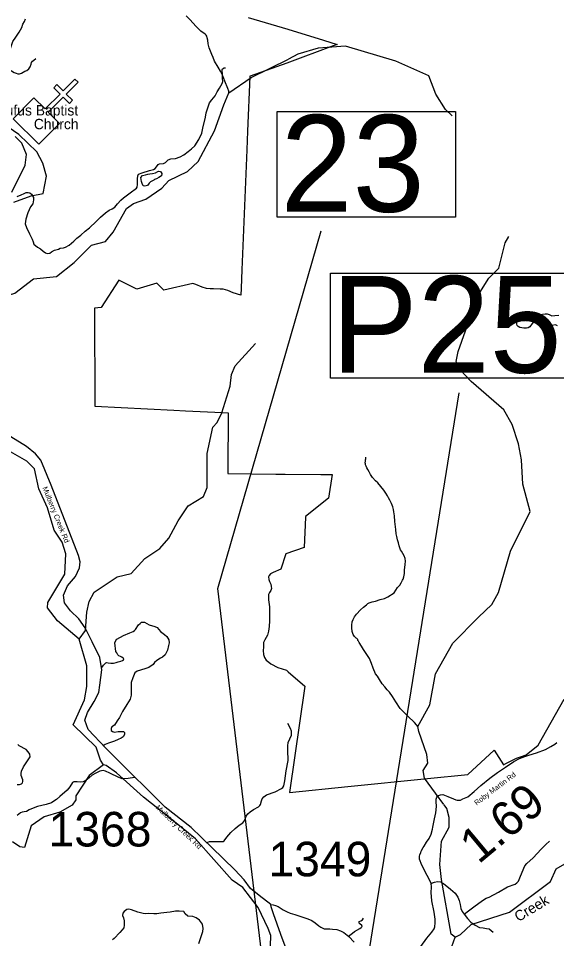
# Model space of a CAD drawing. Extents: x 1159738 to 1321356, y 736314 to 882035.
# Drawn here: x 1219753 to 1227532, y 815102 to 828411 of the extents above; entities that cross this region are included whole.
import ezdxf

# ---------------------------------------------------------------- set-up
doc = ezdxf.new("R2010")
doc.units = 0
for name, color, linetype in [('Exist Boundary Land Use Forest National US Forest Service', 7, 'Continuous'), ('Exist Cultural Church CELL', 7, 'Continuous'), ('Exist Cultural Church Label', 7, 'Continuous'), ('Exist Hydrographic Creek Single Shore', 7, 'Continuous'), ('Exist Hydrographic Creek Single Shore Label', 7, 'Continuous'), ('Exist Hydrographic Misc Water Feature', 7, 'Continuous'), ('Exist Hydrographic Pond Under 1500 Sq Ft', 7, 'Continuous'), ('Exist Road Non-System Type 51', 7, 'Continuous'), ('Exist Road Secondary Mileage Hundredths English Label', 7, 'Continuous'), ('Exist Road Secondary Structure Pipe Number Label', 7, 'Continuous'), ('Exist Road Secondary Structure Standard Bridge Number Label', 7, 'Continuous'), ('Exist Road Secondary Type 51 Attributed', 7, 'Continuous'), ('Exist Road Secondary Type 51 Label', 7, 'Continuous'), ('Exist Road Secondary Type 51 Number Label', 7, 'Continuous')]:
    doc.layers.add(name, color=color, linetype=linetype)

msp = doc.modelspace()

# ---------------------------------------------------------------- linework, layer by layer
at = {"layer": 'Exist Boundary Land Use Forest National US Forest Service'}
for points in [[(1223076, 828425), (1223645, 828257), (1224163, 828096), (1224358, 828035), (1224304, 828015), (1223632, 827763), (1223104, 827576), (1223100, 827574), (1223100, 827572), (1223065, 826782), (1223053, 826511), (1222983, 824774), (1222972, 824511), (1222968, 824407), (1222857, 824440), (1222778, 824476), (1222714, 824494), (1222668, 824497), (1222574, 824499), (1222526, 824501), (1222471, 824504), (1222407, 824526), (1222318, 824560), (1222274, 824578), (1221856, 824479), (1221756, 824582), (1221466, 824497), (1221205, 824624), (1220949, 824229), (1220852, 824220), (1220856, 822801), (1221999, 822744), (1222169, 822736)], [(1222169, 822736), (1222699, 822709), (1222786, 822705), (1222782, 821861), (1222782, 821827), (1223474, 821820), (1223610, 821819), (1224124, 821814), (1224289, 821813), (1224237, 821470), (1223904, 821207), (1223904, 821198), (1223882, 820757), (1223620, 820666), (1223548, 820446), (1223437, 820398), (1223395, 820376), (1223379, 820354), (1223370, 820332), (1223373, 820296), (1223384, 820268), (1223401, 820227), (1223408, 820193), (1223411, 820163), (1223401, 820135), (1223382, 820108), (1223369, 820078), (1223369, 820002), (1223380, 819902), (1223383, 819798), (1223381, 819696), (1223376, 819614), (1223367, 819550), (1223353, 819492), (1223336, 819457), (1223315, 819423), (1223298, 819386), (1223294, 819316), (1223293, 819270), (1223298, 819212), (1223308, 819166), (1223335, 819129), (1223375, 819098), (1223402, 819076), (1223503, 819024), (1223626, 818983), (1223652, 818961), (1223892, 818752), (1223671, 817217), (1224516, 817302), (1225665, 817418), (1226250, 817477), (1226631, 817825), (1226765, 817615), (1226798, 817635), (1226894, 817684), (1226952, 817713), (1227027, 817735), (1227094, 817759), (1227265, 817899), (1227640, 818567)]]:
    msp.add_lwpolyline(points, dxfattribs=at)
at = {"layer": 'Exist Cultural Church CELL'}
msp.add_lwpolyline([(1219978, 827263), (1220139, 827102), (1220355, 827317), (1220264, 827408), (1220310, 827453), (1220400, 827362), (1220570, 827532), (1220615, 827487), (1220445, 827317), (1220536, 827227), (1220491, 827181), (1220400, 827272), (1220185, 827057), (1220348, 826893), (1220046, 826592), (1219677, 826961)], close=True, dxfattribs=at)
at = {"layer": 'Exist Hydrographic Creek Single Shore'}
for points in [[(1219498, 824372), (1219703, 824437), (1219969, 824646), (1220305, 824680), (1220560, 824881), (1220809, 825133), (1221010, 825184), (1221122, 825317), (1221315, 825661), (1221417, 825734), (1221594, 825796), (1221824, 825956), (1221927, 826069), (1222197, 826195), (1222351, 826343), (1222588, 826787), (1222723, 827159), (1222795, 827337), (1223118, 827555), (1223658, 827823)], [(1219687, 825751), (1219939, 825844), (1220112, 825879), (1220160, 826127), (1220107, 826318), (1220020, 826481), (1219757, 826734), (1219607, 826839)], [(1225784, 817206), (1225624, 817424), (1225602, 817532), (1225672, 817639), (1225658, 817764), (1225543, 818095), (1225525, 818169), (1225702, 818482), (1225780, 818931), (1226033, 819375), (1226402, 819749), (1226598, 819935), (1226694, 820107), (1226868, 820704), (1227150, 821280), (1227043, 821676), (1227027, 822024), (1226983, 822258), (1226890, 822536), (1226771, 822748), (1226298, 823161), (1226144, 823325), (1226080, 823451), (1226109, 823592), (1226397, 824410), (1226553, 824656), (1226699, 824801), (1226791, 825167), (1226844, 825258)], [(1220630, 819434), (1220725, 819557), (1220740, 819823), (1220778, 819979), (1220848, 820113), (1221179, 820336), (1221381, 820381), (1221579, 820600), (1221799, 820744), (1221928, 820892), (1222060, 821145), (1222208, 821359), (1222428, 821496), (1222482, 821626), (1222479, 822118), (1222564, 822501), (1222624, 822565), (1222695, 822705), (1222814, 823093), (1222835, 823260), (1222888, 823384), (1223180, 823710)], [(1220630, 819434), (1220320, 819700), (1220175, 819887), (1220177, 819962), (1220422, 820374), (1220438, 820666), (1220384, 820834), (1220272, 821010), (1220172, 821331), (1220046, 821609), (1219987, 821896), (1219874, 822007), (1219504, 822217), (1219494, 822254)], [(1220981, 817615), (1220941, 817682), (1220875, 817871), (1220546, 818192), (1220706, 818556), (1220744, 818746), (1220744, 819048), (1220630, 819434)], [(1220981, 817615), (1220777, 817462), (1220585, 817167), (1220583, 817108), (1220531, 817033), (1220354, 816932), (1220126, 816861), (1219939, 816733), (1219839, 816420), (1219773, 816431), (1219666, 816499)], [(1223379, 814245), (1223277, 814373), (1223234, 814538), (1223255, 814760), (1223361, 814889), (1223396, 814995), (1223403, 815145), (1223361, 815248), (1223218, 815553), (1222998, 815841), (1222843, 815949), (1222313, 816543), (1221908, 816873), (1221560, 817148), (1221169, 817497), (1221022, 817605), (1220981, 817615)], [(1225904, 817043), (1225784, 817206)], [(1226065, 815120), (1226008, 815164), (1225870, 815958), (1225842, 816175), (1225868, 816510), (1225981, 816714), (1225977, 816855), (1225947, 816984), (1225908, 817037)], [(1226065, 815120), (1226141, 815161), (1226295, 815306), (1226850, 815482), (1227445, 815926), (1227525, 816109), (1227788, 816261), (1228052, 816502), (1228254, 816580), (1229228, 816833), (1229389, 816935)], [(1223413, 812830), (1223985, 813038), (1224241, 813223), (1224664, 813487), (1224810, 813659), (1225030, 814114), (1225175, 814242), (1225328, 814331), (1225524, 814501), (1225696, 814694), (1226020, 814987), (1226065, 815120)]]:
    msp.add_lwpolyline(points, dxfattribs=at)
at = {"layer": 'Exist Hydrographic Misc Water Feature'}
for points in [[(1222795, 827337), (1222793, 827361), (1222778, 827398), (1222739, 827501), (1222707, 827580), (1222675, 827647), (1222638, 827708), (1222585, 827793), (1222566, 827846), (1222547, 827888), (1222531, 827939), (1222512, 827987), (1222497, 828044), (1222489, 828098), (1222482, 828132), (1222476, 828152), (1222467, 828169), (1222453, 828183), (1222392, 828229), (1222320, 828293), (1222231, 828393), (1222176, 828447)], [(1226022, 827004), (1225924, 827092), (1225788, 827317), (1225686, 827579), (1225208, 827792), (1224480, 828010), (1224087, 827979), (1223793, 827896), (1223658, 827823)], [(1225525, 818169), (1225509, 818192), (1225480, 818226), (1225382, 818317), (1225269, 818428), (1225210, 818526), (1225160, 818603), (1225117, 818664), (1225084, 818699), (1225051, 818742), (1225010, 818787), (1224970, 818848), (1224943, 818895), (1224916, 818933), (1224880, 819014), (1224858, 819081), (1224828, 819154), (1224781, 819223), (1224743, 819282), (1224714, 819333), (1224680, 819386), (1224668, 819404), (1224664, 819410), (1224660, 819414), (1224657, 819426), (1224647, 819441), (1224635, 819449), (1224610, 819472), (1224594, 819498), (1224578, 819545), (1224573, 819595), (1224572, 819637), (1224577, 819681), (1224590, 819716), (1224611, 819754), (1224640, 819793), (1224696, 819858), (1224741, 819893), (1224784, 819929), (1224804, 819947), (1224824, 819958), (1224865, 819973), (1224915, 819984), (1224982, 820004), (1225044, 820023), (1225095, 820046), (1225182, 820101), (1225234, 820178), (1225265, 820215), (1225284, 820249), (1225303, 820284), (1225314, 820302), (1225324, 820334), (1225334, 820380), (1225335, 820436), (1225340, 820467), (1225343, 820513), (1225346, 820563), (1225341, 820600), (1225328, 820636), (1225311, 820674), (1225290, 820705), (1225278, 820727), (1225256, 820784), (1225247, 820826), (1225234, 820868), (1225223, 820917), (1225214, 820957), (1225208, 821017), (1225195, 821134), (1225191, 821216), (1225181, 821276), (1225175, 821306), (1225164, 821345), (1225144, 821397), (1225123, 821444), (1225102, 821478), (1225088, 821507), (1225065, 821545), (1225037, 821586), (1224992, 821639), (1224949, 821692), (1224916, 821723), (1224873, 821770), (1224844, 821813), (1224821, 821852), (1224802, 821888), (1224789, 821909), (1224779, 821935), (1224772, 821953), (1224768, 821967), (1224766, 821983), (1224769, 822005), (1224772, 822025), (1224774, 822043), (1224774, 822057), (1224777, 822067)]]:
    msp.add_lwpolyline(points, dxfattribs=at)
at = {"layer": 'Exist Hydrographic Pond Under 1500 Sq Ft'}
msp.add_lwpolyline([(1221522, 826111), (1221546, 826139), (1221588, 826151), (1221623, 826157), (1221654, 826165), (1221691, 826167), (1221734, 826177), (1221767, 826195), (1221785, 826200), (1221809, 826198), (1221825, 826170), (1221819, 826136), (1221781, 826111), (1221748, 826089), (1221718, 826082), (1221710, 826073), (1221692, 826061), (1221661, 826047), (1221644, 826028), (1221618, 825996), (1221579, 825986), (1221557, 825990), (1221541, 826024), (1221532, 826050), (1221526, 826080)], close=True, dxfattribs=at)
at = {"layer": 'Exist Road Non-System Type 51'}
for points in [[(1218993, 827347), (1219018, 827361), (1219050, 827387), (1219082, 827424), (1219107, 827459), (1219153, 827489), (1219197, 827508), (1219498, 827630), (1219553, 827656), (1219579, 827676), (1219590, 827694), (1219593, 827726), (1219603, 827811), (1219621, 827918), (1219674, 828077), (1219717, 828138), (1219747, 828183), (1219764, 828213), (1219802, 828279), (1219817, 828326), (1219842, 828367), (1219855, 828404)], [(1219590, 827694), (1219601, 827682), (1219629, 827669), (1219653, 827652), (1219690, 827627), (1219719, 827617), (1219745, 827609), (1219769, 827609), (1219798, 827621), (1219846, 827649), (1219873, 827660), (1219902, 827684), (1219921, 827712), (1219938, 827747), (1219944, 827775), (1219956, 827791), (1219976, 827809), (1220006, 827832)], [(1219737, 825834), (1219792, 825858), (1219838, 825881), (1219864, 825891), (1219893, 825893), (1219918, 825888), (1219944, 825870), (1219973, 825821), (1219973, 825785), (1219961, 825731), (1219930, 825687), (1219890, 825600), (1219860, 825508), (1219853, 825439), (1219872, 825388), (1219911, 825294), (1219936, 825247), (1219954, 825217), (1219966, 825179), (1219976, 825144), (1220030, 825104), (1220074, 825076), (1220112, 825045), (1220143, 825019), (1220168, 825012), (1220209, 825014), (1220232, 825035), (1220275, 825057), (1220334, 825073), (1220359, 825087), (1220407, 825094), (1220435, 825102), (1220486, 825132), (1220552, 825188), (1220599, 825233), (1220654, 825275), (1220720, 825332), (1220782, 825380), (1220875, 825472), (1220939, 825536), (1221014, 825599), (1221066, 825637), (1221106, 825656), (1221146, 825681), (1221187, 825731), (1221234, 825782), (1221273, 825818), (1221368, 825890), (1221460, 825955), (1221468, 825971), (1221472, 826009), (1221472, 826091), (1221479, 826132), (1221491, 826158), (1221540, 826178), (1221649, 826209), (1221707, 826225), (1221730, 826240), (1221750, 826262), (1221772, 826299), (1221791, 826306), (1221849, 826313), (1221877, 826328), (1221920, 826365), (1221956, 826379), (1222024, 826387), (1222089, 826407), (1222146, 826438), (1222207, 826485), (1222257, 826523), (1222304, 826568), (1222363, 826662), (1222403, 826750), (1222420, 826826), (1222455, 826985), (1222465, 827046), (1222516, 827188), (1222549, 827234), (1222597, 827291), (1222625, 827348), (1222662, 827401), (1222698, 827468), (1222707, 827499), (1222705, 827548), (1222701, 827612), (1222696, 827650), (1222698, 827668), (1222703, 827682), (1222727, 827696), (1222748, 827696)], [(1227543, 823965), (1227527, 823976), (1227509, 823977), (1227468, 823968), (1227432, 823964), (1227406, 823961), (1227377, 823970), (1227330, 823999), (1227274, 824032), (1227253, 824035), (1227228, 824034), (1227205, 824026), (1227177, 823996), (1227145, 823949), (1227121, 823934), (1227097, 823930), (1227057, 823930), (1227001, 823939), (1226976, 823955), (1226962, 823967), (1226956, 823988), (1226956, 824011), (1226967, 824031), (1226987, 824039), (1227023, 824045), (1227054, 824047), (1227102, 824060), (1227139, 824077), (1227216, 824117), (1227280, 824129), (1227327, 824134), (1227367, 824137), (1227394, 824139), (1227425, 824129), (1227463, 824111), (1227506, 824112), (1227563, 824121)], [(1220961, 819024), (1220985, 819055), (1221015, 819090), (1221030, 819094), (1221051, 819092), (1221091, 819085), (1221128, 819087), (1221168, 819094), (1221194, 819104), (1221234, 819113), (1221260, 819123), (1221274, 819134), (1221278, 819146), (1221269, 819160), (1221248, 819174), (1221227, 819184), (1221203, 819193), (1221189, 819207), (1221175, 819233), (1221159, 819254), (1221149, 819381), (1221161, 819412), (1221177, 819433), (1221274, 819484), (1221365, 819522), (1221412, 819545), (1221431, 819560), (1221447, 819574), (1221490, 819642), (1221511, 819661), (1221534, 819677), (1221576, 819677), (1221645, 819642), (1221727, 819616), (1221757, 819599), (1221807, 819543), (1221863, 819501), (1221898, 819473), (1221929, 819423), (1221931, 819381), (1221922, 819339), (1221907, 819275), (1221872, 819207), (1221835, 819172), (1221807, 819156), (1221755, 819123), (1221720, 819094), (1221699, 819064), (1221638, 819024), (1221593, 819008), (1221518, 818986), (1221469, 818968), (1221438, 818944), (1221405, 818871), (1221384, 818808), (1221382, 818716), (1221382, 818622), (1221366, 818567), (1221321, 818487), (1221260, 818388), (1221215, 818299), (1221182, 818250), (1221140, 818191), (1221103, 818163), (1221096, 818139), (1221096, 818113), (1221112, 818095), (1221140, 818088), (1221196, 818099), (1221246, 818097), (1221274, 818095), (1221286, 818081), (1221288, 818055), (1221265, 818022), (1221239, 818001), (1221194, 817980), (1221143, 817956), (1221053, 817930), (1221009, 817907), (1220978, 817888)], [(1222473, 816486), (1222492, 816498), (1222516, 816505), (1222560, 816508), (1222612, 816506), (1222646, 816505), (1222685, 816504), (1222713, 816505), (1222727, 816514), (1222767, 816569), (1222823, 816636), (1222887, 816696), (1222945, 816742), (1222999, 816777), (1223013, 816793), (1223030, 816828), (1223044, 816873), (1223068, 816907), (1223103, 816934), (1223149, 816968), (1223224, 817008), (1223243, 817027), (1223253, 817042), (1223266, 817092), (1223275, 817125), (1223299, 817150), (1223339, 817183), (1223465, 817226), (1223556, 817271), (1223577, 817288), (1223589, 817310), (1223604, 817382), (1223624, 817528), (1223650, 817678), (1223648, 817826), (1223645, 817891), (1223654, 817937), (1223677, 817993), (1223699, 818045), (1223700, 818081), (1223699, 818101), (1223687, 818141), (1223645, 818214)], [(1219733, 817332), (1219768, 817332), (1219798, 817339), (1219814, 817355), (1219819, 817375), (1219817, 817397), (1219795, 817459), (1219791, 817491), (1219796, 817524), (1219825, 817586), (1219905, 817703), (1219923, 817729), (1219916, 817771), (1219895, 817803), (1219867, 817835), (1219765, 817889), (1219745, 817907)], [(1221429, 817432), (1221341, 817416), (1221253, 817411), (1221204, 817432), (1221074, 817495), (1221010, 817525), (1220979, 817531), (1220931, 817522), (1220873, 817494), (1220821, 817466), (1220778, 817425), (1220731, 817395), (1220687, 817371), (1220652, 817365), (1220602, 817367), (1220571, 817369), (1220553, 817369), (1220537, 817358), (1220495, 817297), (1220457, 817249), (1220351, 817158), (1220306, 817114), (1220266, 817088), (1220229, 817065), (1220153, 817040), (1220027, 817010), (1219965, 816986), (1219907, 816963), (1219868, 816940), (1219837, 816935), (1219807, 816931), (1219782, 816922), (1219733, 816884)], [(1226194, 815454), (1226257, 815502), (1226334, 815560), (1226463, 815651), (1226515, 815687), (1226558, 815703), (1226692, 815775), (1226822, 815850), (1226849, 815859), (1226902, 815877), (1226934, 815890), (1226958, 815907), (1226980, 815933), (1227010, 816003), (1227074, 816155), (1227103, 816188), (1227194, 816268), (1227309, 816395), (1227378, 816465), (1227430, 816510)], [(1225719, 815890), (1225740, 815908), (1225769, 815918), (1225810, 815929), (1225853, 815924), (1225898, 815900), (1225997, 815818), (1226066, 815758), (1226106, 815703), (1226123, 815652), (1226139, 815596), (1226146, 815539), (1226166, 815494), (1226194, 815454)], [(1222362, 815032), (1222421, 815203), (1222425, 815247), (1222416, 815310), (1222372, 815370), (1222322, 815400), (1222274, 815421), (1222203, 815425), (1222165, 815458), (1222142, 815494), (1222075, 815500), (1222023, 815496), (1221948, 815486), (1221900, 815477), (1221814, 815471), (1221753, 815458), (1221711, 815460), (1221638, 815467), (1221596, 815458), (1221556, 815463), (1221481, 815483), (1221389, 815519), (1221349, 815527), (1221322, 815523), (1221284, 815494), (1221264, 815471), (1221259, 815437), (1221272, 815400), (1221280, 815358), (1221280, 815295), (1221276, 815257), (1221251, 815228), (1221220, 815190), (1221137, 815105), (1221114, 815086)], [(1224523, 815139), (1224581, 815180), (1224613, 815204), (1224686, 815249), (1224708, 815260), (1224721, 815276), (1224718, 815292), (1224689, 815313), (1224678, 815327), (1224676, 815341), (1224680, 815349), (1224702, 815357), (1224726, 815375), (1224742, 815397)], [(1226194, 815454), (1226243, 815392), (1226292, 815341), (1226355, 815298), (1226418, 815263), (1226469, 815255), (1226519, 815250), (1226557, 815242), (1226588, 815218), (1226615, 815197)]]:
    msp.add_lwpolyline(points, dxfattribs=at)
at = {"layer": 'Exist Road Secondary Structure Pipe Number Label'}
msp.add_line((1224578, 813410), (1226124, 822995), dxfattribs=at)
msp.add_lwpolyline([(1224262, 824725), (1228244, 824725), (1228244, 823206), (1224262, 823206)], close=True, dxfattribs=at)
at = {"layer": 'Exist Road Secondary Structure Standard Bridge Number Label'}
msp.add_lwpolyline([(1223493, 827064), (1226069, 827064), (1226069, 825535), (1223493, 825535)], close=True, dxfattribs=at)
msp.add_lwpolyline([(1223324, 814423), (1222634, 820167), (1224128, 825338)], dxfattribs=at)
at = {"layer": 'Exist Road Secondary Type 51 Attributed'}
for points in [[(1219656, 825897), (1219853, 826288), (1219870, 826445), (1219804, 826608), (1219707, 826702)], [(1223401, 815595), (1223233, 815726), (1223110, 815828), (1223018, 815951), (1222882, 816097), (1222551, 816420), (1222248, 816708), (1221875, 817004), (1221698, 817179), (1221304, 817567), (1221018, 817855), (1220759, 818128), (1220713, 818259), (1220750, 818373), (1220849, 818531), (1220917, 818659), (1220929, 818769), (1220960, 818987), (1220929, 819169), (1220820, 819395), (1220720, 819596), (1220628, 819725), (1220507, 819841), (1220420, 819958), (1220403, 820067), (1220461, 820203), (1220577, 820339), (1220636, 820462), (1220648, 820552), (1220624, 820643), (1220226, 821662), (1220078, 822020), (1220000, 822115), (1219872, 822219), (1219583, 822396)], [(1227242, 817787), (1227371, 817837), (1227450, 817881), (1227506, 817916), (1227537, 817937)], [(1225570, 814987), (1225657, 815107), (1225727, 815193), (1225761, 815241), (1225772, 815273), (1225778, 815329), (1225775, 815383), (1225762, 815485), (1225727, 815647), (1225722, 815710), (1225718, 815764), (1225724, 815848), (1225721, 815899), (1225690, 815962), (1225663, 816013), (1225644, 816048), (1225602, 816131), (1225581, 816171), (1225573, 816190), (1225560, 816224), (1225550, 816250), (1225551, 816293), (1225554, 816312), (1225568, 816345), (1225576, 816364), (1225604, 816417), (1225619, 816439), (1225654, 816497), (1225689, 816547), (1225718, 816613), (1225738, 816683), (1225743, 816714), (1225765, 816832), (1225785, 816921), (1225796, 817012), (1225793, 817084), (1225790, 817117), (1225800, 817145), (1225813, 817163), (1225826, 817172), (1225855, 817183), (1225886, 817186), (1225961, 817156), (1226041, 817123), (1226077, 817107), (1226094, 817103), (1226120, 817103), (1226145, 817104), (1226175, 817121), (1226249, 817151), (1226343, 817229), (1226439, 817316), (1226568, 817422), (1226678, 817504), (1226795, 817583), (1226913, 817661), (1226998, 817708), (1227074, 817734), (1227133, 817753), (1227242, 817787)], [(1223799, 814499), (1223669, 814839), (1223544, 815159), (1223438, 815458), (1223408, 815562), (1223401, 815595)], [(1223401, 815595), (1223437, 815588), (1223468, 815578), (1223509, 815564), (1223579, 815519), (1223639, 815487), (1223680, 815470), (1223748, 815448), (1223804, 815432), (1223881, 815406), (1223937, 815389), (1223995, 815365), (1224044, 815331), (1224094, 815288), (1224123, 815267), (1224151, 815251), (1224174, 815244), (1224199, 815241), (1224255, 815241), (1224295, 815239), (1224356, 815231), (1224409, 815216), (1224455, 815192), (1224483, 815171), (1224531, 815130), (1224607, 815048)]]:
    msp.add_lwpolyline(points, dxfattribs=at)

# ---------------------------------------------------------------- texts
at = {"layer": 'Exist Cultural Church Label'}
for s, p in [('Rufus Baptist', (1219424, 827007)), ('Church', (1219976, 826808))]:
    msp.add_text(s, height=150, dxfattribs=at).set_placement(p)
at = {"layer": 'Exist Hydrographic Creek Single Shore Label'}
msp.add_text('Creek', height=150, rotation=31.2548, dxfattribs=at).set_placement((1226980, 815339))
at = {"layer": 'Exist Road Secondary Mileage Hundredths English Label'}
msp.add_text('1.69', height=500, rotation=39.8307, dxfattribs=at).set_placement((1226403, 816169))
at = {"layer": 'Exist Road Secondary Structure Pipe Number Label'}
msp.add_text('P25', height=1400, dxfattribs=at).set_placement((1224275, 823285))
at = {"layer": 'Exist Road Secondary Structure Standard Bridge Number Label'}
msp.add_text('23', height=1400, dxfattribs=at).set_placement((1223543, 825614))
at = {"layer": 'Exist Road Secondary Type 51 Label'}
for s, rotation, p in [('Mulberry Creek Rd', 292.0826, (1220098, 821622)), ('Roby Martin Rd', 36.9837, (1226377, 817025)), ('Mulberry Creek Rd', 316.3065, (1221732, 816990))]:
    msp.add_text(s, height=75, rotation=rotation, dxfattribs=at).set_placement(p)
at = {"layer": 'Exist Road Secondary Type 51 Number Label'}
for s, p in [('1368', (1220189, 816434)), ('1349', (1223367, 816002))]:
    msp.add_text(s, height=500, dxfattribs=at).set_placement(p)

doc.saveas('drawing.dxf')
